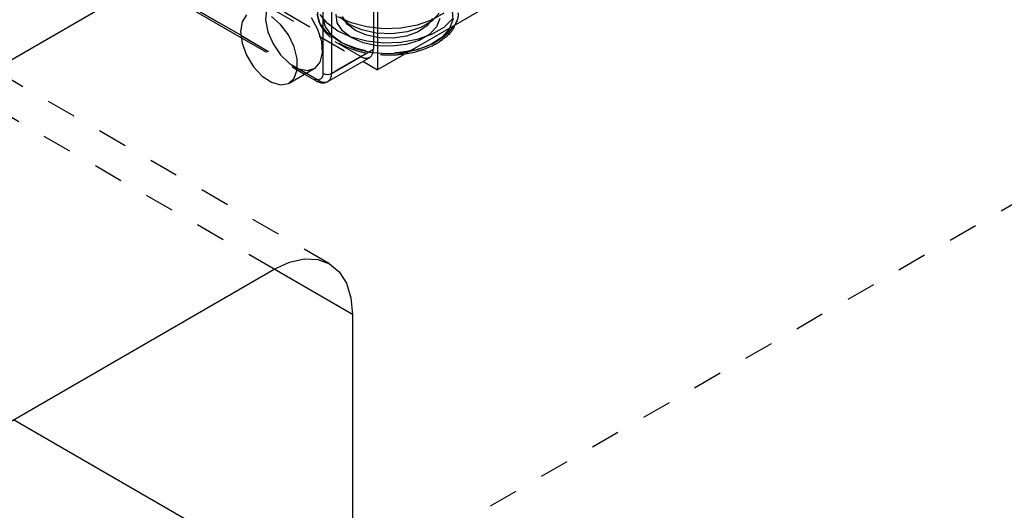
# Model space of a CAD drawing. Header units: inches. Extents: x 1907 to 2452, y -210 to -54.
# Tile 426 of 656: x 2002.32 to 2005.66, y -207.46 to -205.8. Entities that reach past the tile are written whole.
import ezdxf

# ---------------------------------------------------------------- set-up
doc = ezdxf.new("R2010")
doc.units = ezdxf.units.IN
doc.header["$LTSCALE"] = 0.5
doc.header["$MEASUREMENT"] = 0
doc.linetypes.add('HIDDEN', pattern=[0.225, 0.15, -0.075])
doc.layers.add('SID-M-H', color=4, linetype='HIDDEN')
doc.layers.add('SID-M-S', color=105, linetype='Continuous')

msp = doc.modelspace()

# ---------------------------------------------------------------- linework, layer by layer
at = {"layer": 'SID-M-H'}
for p, q in [((2013.70065, -201.79676), (2000.61918, -209.34853)), ((2002.6415, -205.45355), (2003.48285, -205.93926)), ((2003.47589, -205.92299), (2002.69807, -205.47396)), ((2002.55665, -205.5556), (2003.33447, -206.00463)), ((2003.15581, -205.76398), (2003.15323, -205.79917)), ((2003.33853, -205.81219), (2003.32809, -205.77931)), ((2003.36229, -205.81052), (2003.33853, -205.78004)), ((2003.3959, -205.8086), (2003.39233, -205.77977)), ((2003.75686, -205.77607), (2003.71592, -205.79971)), ((2003.74174, -205.77624), (2003.71642, -205.80301)), ((2003.78557, -205.7671), (2003.78731, -205.79899)), ((2003.36992, -206.62515), (2001.95571, -205.80874)), ((2003.15323, -205.79917), (2003.16111, -205.83938)), ((2003.36229, -205.84266), (2003.33853, -205.81219)), ((2003.35609, -205.82252), (2003.34745, -205.79101)), ((2003.398, -205.83683), (2003.36229, -205.81052)), ((2003.4134, -205.83569), (2003.3959, -205.8086)), ((2003.44357, -205.80922), (2003.398, -205.7886)), ((2003.43655, -205.81457), (2003.40489, -205.79015)), ((2003.42967, -205.81309), (2003.41429, -205.78771)), ((2003.45733, -205.83472), (2003.42967, -205.81309)), ((2003.47885, -205.83285), (2003.43655, -205.81457)), ((2003.49636, -205.82293), (2003.44357, -205.80922)), ((2003.66638, -205.817), (2003.6111, -205.82694)), ((2003.71592, -205.79971), (2003.66638, -205.817)), ((2003.70011, -205.81893), (2003.66973, -205.83931)), ((2003.71642, -205.80301), (2003.67906, -205.82458)), ((2003.71874, -205.79429), (2003.70011, -205.81893)), ((2003.7433, -205.79426), (2003.73265, -205.82251)), ((2003.78681, -205.79569), (2003.75686, -205.82429)), ((2003.78731, -205.79899), (2003.77525, -205.83013)), ((2003.80404, -205.79593), (2003.79459, -205.81656)), ((2003.18244, -206.64371), (2001.76823, -205.82731)), ((2003.06861, -205.85115), (2003.29095, -205.9795)), ((2003.16111, -205.83938), (2003.1786, -205.88025)), ((2003.37804, -205.8518), (2003.35609, -205.82252)), ((2003.398, -205.86897), (2003.36229, -205.84266)), ((2003.41191, -205.87701), (2003.37804, -205.8518)), ((2003.44357, -205.85744), (2003.398, -205.83683)), ((2003.44341, -205.85883), (2003.4134, -205.83569)), ((2003.4948, -205.85069), (2003.45733, -205.83472)), ((2003.52835, -205.8435), (2003.47885, -205.83285)), ((2003.53876, -205.85957), (2003.4948, -205.85069)), ((2003.55331, -205.82896), (2003.49636, -205.82293)), ((2003.58106, -205.84568), (2003.52835, -205.8435)), ((2003.6111, -205.82694), (2003.55331, -205.82896)), ((2003.63268, -205.8392), (2003.58106, -205.84568)), ((2003.6303, -205.85361), (2003.58531, -205.86057)), ((2003.66973, -205.83931), (2003.6303, -205.85361)), ((2003.67906, -205.82458), (2003.63268, -205.8392)), ((2003.71592, -205.84793), (2003.66638, -205.86522)), ((2003.70866, -205.84788), (2003.67325, -205.86832)), ((2003.73265, -205.82251), (2003.70866, -205.84788)), ((2003.75686, -205.82429), (2003.71592, -205.84793)), ((2003.77525, -205.83013), (2003.75016, -205.85855)), ((2003.06944, -205.8584), (2003.28509, -205.98289)), ((2003.1786, -205.88025), (2003.2038, -205.91734)), ((2003.45558, -205.89656), (2003.41191, -205.87701)), ((2003.4835, -205.87615), (2003.44341, -205.85883)), ((2003.49636, -205.87115), (2003.44357, -205.85744)), ((2003.53041, -205.88626), (2003.4835, -205.87615)), ((2003.55331, -205.87718), (2003.49636, -205.87115)), ((2003.58036, -205.88832), (2003.53041, -205.88626)), ((2003.58531, -205.86057), (2003.53876, -205.85957)), ((2003.6111, -205.87516), (2003.55331, -205.87718)), ((2003.6293, -205.88217), (2003.58036, -205.88832)), ((2003.66638, -205.86522), (2003.6111, -205.87516)), ((2003.67325, -205.86832), (2003.6293, -205.88217)), ((2003.71361, -205.88248), (2003.6679, -205.90042)), ((2003.75016, -205.85855), (2003.71361, -205.88248)), ((2003.2038, -205.91734), (2003.23397, -205.94661)), ((2003.5063, -205.90924), (2003.45558, -205.89656)), ((2003.56089, -205.91423), (2003.5063, -205.90924)), ((2003.61591, -205.91122), (2003.56089, -205.91423)), ((2003.6679, -205.90042), (2003.61591, -205.91122)), ((2003.47589, -205.92299), (2003.33447, -206.00463)), ((2003.1824, -206.64374), (2002.03339, -205.98043)), ((2003.26525, -205.96467), (2003.29543, -205.97024)), ((2003.29543, -205.97024), (2003.31801, -205.96388))]:
    msp.add_line(p, q, dxfattribs=at)
for centre, radius, start, end in [((2003.56806, -205.54007), 0.37027, 242.6585, 282.28603), ((2003.31324, -205.84543), 0.12854, 231.92592, 248.07946), ((2003.49346, -205.89845), 0.03018, 234.38242, 294.30712), ((2003.32861, -205.99645), 0.01006, 245.71275, 305.61585), ((2003.35196, -205.98083), 0.02954, 233.68443, 295.2081)]:
    msp.add_arc(centre, radius, start, end, dxfattribs=at)
for points, knots in [([(2003.32886, -205.77201), (2003.32917, -205.78061), (2003.32989, -205.80057), (2003.34553, -205.82999), (2003.36967, -205.85715), (2003.39186, -205.87142), (2003.40207, -205.87799)], [0, 0, 0, 0, 0.2077015, 0.4817305, 0.7615423, 1, 1, 1, 1]), ([(2003.79533, -205.81614), (2003.8, -205.80756), (2003.80718, -205.79436), (2003.80651, -205.78013), (2003.80628, -205.77514)], [0, 0, 0, 0, 0.6502116, 1, 1, 1, 1]), ([(2003.40207, -205.87799), (2003.40935, -205.88189), (2003.43036, -205.89318), (2003.47101, -205.90667), (2003.51178, -205.91544), (2003.5361, -205.91609), (2003.54216, -205.91625)], [0, 0, 0, 0, 0.1852478, 0.5349277, 0.8840603, 1, 1, 1, 1]), ([(2003.54216, -205.91625), (2003.5543, -205.9171), (2003.58294, -205.91911), (2003.61115, -205.91529), (2003.6274, -205.91308)], [0, 0, 0, 0, 0.4238722, 1, 1, 1, 1])]:
    msp.add_open_spline(points, degree=3, knots=knots, dxfattribs=at)
at = {"layer": 'SID-M-S'}
for p, q in [((2003.53246, -204.20416), (2003.53246, -205.96789)), ((2003.51831, -204.25724), (2003.51831, -205.89849)), ((2006.03562, -204.52285), (2003.53246, -205.96789)), ((2002.64869, -205.6155), (2003.06944, -205.8584)), ((2003.06861, -205.85115), (2002.65455, -205.61212)), ((2002.10435, -206.04127), (2002.74529, -205.67126)), ((2003.08843, -205.78172), (2003.07327, -205.80531)), ((2003.34861, -205.98013), (2003.34861, -205.76316)), ((2003.37689, -205.76316), (2003.37689, -205.98013)), ((2003.07327, -205.80531), (2003.06803, -205.83855)), ((2003.20362, -205.81453), (2003.17275, -205.78768)), ((2003.23028, -205.85003), (2003.20362, -205.81453)), ((2003.33065, -205.83118), (2003.30908, -205.79163)), ((2003.06803, -205.83855), (2003.07327, -205.87785)), ((2003.24983, -205.89034), (2003.23028, -205.85003)), ((2003.34342, -205.87228), (2003.33065, -205.83118)), ((2003.07327, -205.87785), (2003.08843, -205.91893)), ((2003.346, -205.91046), (2003.34342, -205.87228)), ((2003.08843, -205.91893), (2003.11185, -205.95736)), ((2003.26017, -205.93109), (2003.24983, -205.89034)), ((2003.33812, -205.94157), (2003.346, -205.91046)), ((2003.37689, -205.98013), (2003.51831, -205.89849)), ((2003.26017, -205.96786), (2003.26017, -205.93109)), ((2003.32063, -205.96225), (2003.33812, -205.94157)), ((2003.36446, -206.0076), (2003.50589, -205.92596)), ((2003.48285, -205.93926), (2003.53246, -205.96789)), ((2003.11185, -205.95736), (2003.14102, -205.98897)), ((2003.23316, -206.01287), (2003.31801, -205.96388)), ((2003.24983, -205.99667), (2003.26017, -205.96786)), ((2003.28509, -205.98289), (2003.32447, -206.00562)), ((2003.29095, -205.9795), (2003.32033, -205.99646)), ((2003.31801, -205.96388), (2003.32063, -205.96225)), ((2003.14102, -205.98897), (2003.17275, -206.01033)), ((2003.17275, -206.01033), (2003.20362, -206.01912)), ((2003.20362, -206.01912), (2003.23028, -206.0144)), ((2003.23028, -206.0144), (2003.24983, -205.99667)), ((2003.18244, -206.64371), (2003.23417, -206.61973)), ((2003.23417, -206.61973), (2003.28391, -206.60844)), ((2003.28391, -206.60844), (2003.32976, -206.61027)), ((2003.32976, -206.61027), (2003.36994, -206.62516)), ((2002.03339, -207.30705), (2003.18244, -206.64371)), ((2003.4476, -206.79684), (2003.1824, -206.64374)), ((2003.36994, -206.62516), (2003.40292, -206.65252)), ((2003.40292, -206.65252), (2003.42742, -206.69131)), ((2003.42742, -206.69131), (2003.44251, -206.74004)), ((2003.44251, -206.74004), (2003.4476, -206.79684)), ((2003.4476, -206.79684), (2003.4476, -207.81752)), ((2003.4476, -207.81752), (2002.29837, -207.15408))]:
    msp.add_line(p, q, dxfattribs=at)
for centre, radius, start, end in [((2003.61651, -205.6787), 0.22521, 277.74066, 322.25397), ((2003.48977, -205.90212), 0.02877, 304.05635, 7.25583), ((2003.33137, -205.98293), 0.01747, 230.79671, 9.21404), ((2003.36275, -205.95283), 0.03074, 242.60967, 297.39033), ((2003.34682, -205.98308), 0.03022, 305.91326, 5.6016), ((2003.32984, -205.99767), 0.00959, 172.74215, 235.96382)]:
    msp.add_arc(centre, radius, start, end, dxfattribs=at)
for points, knots in [([(2003.6274, -205.91308), (2003.62908, -205.91293), (2003.64882, -205.91115), (2003.68401, -205.90082), (2003.72983, -205.88216), (2003.76623, -205.85621), (2003.78878, -205.83368), (2003.79427, -205.81898), (2003.79533, -205.81614)], [0, 0, 0, 0, 0.0212864, 0.2501288, 0.4801126, 0.7117702, 0.9443666, 1, 1, 1, 1]), ([(2003.32447, -206.00562), (2003.32875, -206.00767), (2003.33779, -206.01201), (2003.35221, -206.01307), (2003.36066, -206.00905), (2003.36442, -206.00727)], [0, 0, 0, 0, 0.3325659, 0.7028405, 1, 1, 1, 1])]:
    msp.add_open_spline(points, degree=3, knots=knots, dxfattribs=at)

doc.saveas('drawing.dxf')
